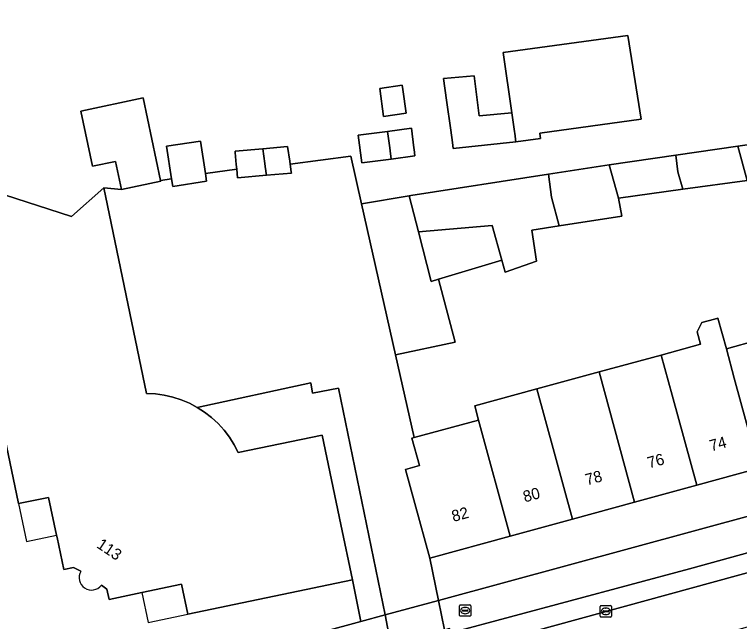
# Model space of a CAD drawing. Extents: x 163008 to 163854, y 382777 to 383982.
# Drawn here: x 163131.8 to 163195.7, y 383689.6 to 383743.1 of the extents above; entities that cross this region are included whole.
import ezdxf

# ---------------------------------------------------------------- set-up
doc = ezdxf.new("R2010")
doc.units = 0
for name, color, linetype in [('IMGEO_Erf', 7, 'Continuous'), ('IMGEO_Kolk', 7, 'Continuous'), ('IMGEO_Pand', 7, 'Continuous'), ('IMGEO_Pand_nummerreeks', 7, 'Continuous'), ('IMGEO_Pand_overbouw', 7, 'Continuous'), ('IMGEO_Parkeervlak_open', 7, 'Continuous'), ('IMGEO_Rijbaan_lokaal_open', 7, 'Continuous'), ('IMGEO_Rioolput', 7, 'Continuous'), ('IMGEO_Voetpad_open', 7, 'Continuous')]:
    doc.layers.add(name, color=color, linetype=linetype)

msp = doc.modelspace()

# ---------------------------------------------------------------- linework, layer by layer
at = {"layer": 'IMGEO_Erf'}
for points in [[(163187.073, 383733.864), (163178.134, 383732.649), (163178.171, 383732.383), (163178.2, 383732.18), (163176.024, 383731.885), (163170.507, 383731.274), (163170.433, 383731.803), (163170.281, 383732.889), (163169.907, 383735.547), (163169.639, 383737.453), (163172.354, 383737.702), (163172.793, 383734.166), (163175.668, 383734.419), (163174.915, 383739.746), (163185.885, 383741.238)], [(163166.354, 383734.395), (163164.363, 383734.115), (163164.016, 383736.578), (163166.007, 383736.859), (163166.059, 383736.494)], [(163167.031, 383731.353), (163167.05, 383731.209), (163167.126, 383730.635), (163165.035, 383730.359), (163162.444, 383730.017), (163162.123, 383732.45), (163162.342, 383732.479), (163164.693, 383732.789), (163166.805, 383733.068)]]:
    msp.add_lwpolyline(points, close=True, dxfattribs=at)
for points in [[(163130.949, 383727.217), (163136.842, 383725.292), (163139.703, 383727.815), (163141.256, 383727.678), (163140.735, 383730.146), (163138.707, 383729.718), (163137.679, 383734.583), (163143.158, 383735.741), (163144.691, 383728.481), (163145.659, 383728.625), (163145.222, 383731.482), (163148.215, 383731.94), (163148.654, 383729.069), (163151.412, 383729.479), (163151.375, 383729.881), (163151.277, 383730.94), (163151.268, 383731.045), (163153.702, 383731.27), (163155.901, 383731.472), (163156.084, 383730.177), (163156.121, 383729.912), (163161.473, 383730.619), (163162.41, 383726.397), (163166.619, 383727.124), (163166.774, 383727.148), (163178.885, 383729.014), (163184.261, 383729.843), (163190.123, 383730.693), (163195.587, 383731.486), (163201.396, 383732.329)], [(163137.664, 383694.027), (163137.03, 383694.366), (163136.156, 383694.196), (163135.565, 383697.021), (163135.527, 383697.203), (163134.828, 383700.543), (163132.18, 383699.996), (163126.152, 383728.784)], [(163196.409, 383728.476), (163190.736, 383727.693), (163185.062, 383726.91), (163185.353, 383725.324), (163179.838, 383724.474), (163177.432, 383724.103), (163177.855, 383721.363), (163175.069, 383720.376), (163174.774, 383721.457), (163169.196, 383719.76), (163170.673, 383714.216), (163165.406, 383713.097), (163167.048, 383705.806), (163172.736, 383707.36), (163172.397, 383708.6), (163177.876, 383710.096), (163183.356, 383711.593), (163188.835, 383713.089), (163192.31, 383714.038), (163192.014, 383715.121), (163192.422, 383715.96), (163193.531, 383716.262), (163193.835, 383716.345), (163194.578, 383713.623), (163200.047, 383715.152)], [(163197.445, 383703.119), (163191.965, 383701.623), (163186.486, 383700.126), (163181.006, 383698.63), (163175.527, 383697.133), (163168.422, 383695.193), (163169.191, 383691.469), (163225.973, 383706.902)], [(163135.878, 383682.415), (163162.366, 383689.615), (163161.624, 383693.273), (163147.11, 383690.257), (163146.529, 383692.887), (163143.036, 383692.148), (163140.153, 383691.539), (163139.953, 383692.465), (163139.483, 383692.807)]]:
    msp.add_lwpolyline(points, dxfattribs=at)
msp.add_arc((163138.611, 383693.472), 1.097, 149.64081, 322.65982, dxfattribs=at)
at = {"layer": 'IMGEO_Kolk'}
for p, q in [((163183.449, 383690.076), (163183.449, 383690.928)), ((163183.524, 383691.002), (163184.376, 383691.002)), ((163184.45, 383690.928), (163184.45, 383690.076)), ((163183.708, 383690.496), (163183.708, 383690.508)), ((163184.146, 383690.459), (163183.748, 383690.459)), ((163183.751, 383690.545), (163184.149, 383690.545)), ((163183.96, 383690.222), (163183.935, 383690.222)), ((163183.937, 383690.782), (163183.962, 383690.782)), ((163184.192, 383690.508), (163184.192, 383690.496)), ((163184.376, 383690.002), (163183.524, 383690.002))]:
    msp.add_line(p, q, dxfattribs=at)
for points in [[(163183.449, 383690.076), (163183.449, 383690.928)], [(163183.524, 383691.002), (163184.376, 383691.002)], [(163184.45, 383690.928), (163184.45, 383690.076)], [(163184.376, 383690.002), (163183.524, 383690.002)]]:
    msp.add_lwpolyline(points, dxfattribs=at)
for centre, radius, start, end in [((163183.526, 383690.926), 0.0765, 91.55205, 178.44795), ((163183.526, 383690.926), 0.0765, 91.55205, 178.44795), ((163184.374, 383690.926), 0.0765, 1.55205, 88.44795), ((163184.374, 383690.926), 0.0765, 1.55205, 88.44795), ((163183.748, 383690.505), 0.0403, 85.87752, 175.75265), ((163183.745, 383690.495), 0.0366, 178.93798, 274.71019), ((163184.149, 383690.502), 0.043, 264.86636, 352.45326), ((163184.153, 383690.507), 0.0386, 1.73085, 96.63898), ((163183.526, 383690.078), 0.0765, 181.55205, 268.44795), ((163183.526, 383690.078), 0.0765, 181.55205, 268.44795), ((163184.374, 383690.078), 0.0765, 271.55205, 358.44795), ((163184.374, 383690.078), 0.0765, 271.55205, 358.44795)]:
    msp.add_arc(centre, radius, start, end, dxfattribs=at)
for centre, major_axis, ratio, start_param, end_param in [((163183.936, 383690.502), (-0.387, 0.002), 0.722429, 4.712389, 7.853982), ((163183.961, 383690.502), (-0.39, 0.002), 0.717154, 1.570796, 4.712389)]:
    msp.add_ellipse(centre, major_axis=major_axis, ratio=ratio, start_param=start_param, end_param=end_param, dxfattribs=at)
at = {"layer": 'IMGEO_Pand'}
for points in [[(163185.885, 383741.238), (163174.915, 383739.746), (163175.668, 383734.419), (163175.868, 383732.995), (163175.95, 383732.414), (163175.996, 383732.087), (163176.024, 383731.885), (163178.2, 383732.18), (163178.171, 383732.383), (163178.134, 383732.649), (163187.073, 383733.864)], [(163169.639, 383737.453), (163169.907, 383735.547), (163170.281, 383732.889), (163170.433, 383731.803), (163170.507, 383731.274), (163176.024, 383731.885), (163175.996, 383732.087), (163175.95, 383732.414), (163175.868, 383732.995), (163175.668, 383734.419), (163172.793, 383734.166), (163172.354, 383737.702)], [(163164.016, 383736.578), (163164.363, 383734.115), (163166.354, 383734.395), (163166.059, 383736.494), (163166.007, 383736.859)], [(163143.158, 383735.741), (163137.679, 383734.583), (163138.707, 383729.718), (163140.735, 383730.146), (163141.256, 383727.678), (163144.707, 383728.407), (163144.691, 383728.481)], [(163164.693, 383732.789), (163164.898, 383731.335), (163164.934, 383731.076), (163165.035, 383730.359), (163167.126, 383730.635), (163167.05, 383731.209), (163167.031, 383731.353), (163166.805, 383733.068)], [(163164.693, 383732.789), (163162.342, 383732.479), (163162.123, 383732.45), (163162.444, 383730.017), (163165.035, 383730.359), (163164.934, 383731.076), (163164.898, 383731.335)], [(163145.222, 383731.482), (163145.659, 383728.625), (163145.762, 383727.948), (163148.755, 383728.406), (163148.654, 383729.069), (163148.215, 383731.94)], [(163196.409, 383728.476), (163196.739, 383727.239), (163202.228, 383728.731), (163202.084, 383729.259), (163201.396, 383732.329), (163195.587, 383731.486)], [(163153.702, 383731.27), (163151.268, 383731.045), (163151.277, 383730.94), (163151.375, 383729.881), (163151.412, 383729.479), (163151.485, 383728.689), (163154.032, 383728.924), (163154.013, 383729.059), (163153.975, 383729.324), (163153.921, 383729.711), (163153.884, 383729.973)], [(163153.702, 383731.27), (163153.884, 383729.973), (163153.921, 383729.711), (163153.975, 383729.324), (163154.013, 383729.059), (163154.032, 383728.924), (163156.231, 383729.126), (163156.218, 383729.222), (163156.121, 383729.912), (163156.084, 383730.177), (163155.901, 383731.472)], [(163196.409, 383728.476), (163195.587, 383731.486), (163190.123, 383730.693), (163190.313, 383729.242), (163190.736, 383727.693)], [(163190.736, 383727.693), (163190.313, 383729.242), (163190.123, 383730.693), (163184.261, 383729.843), (163185.062, 383726.91)], [(163179.838, 383724.474), (163185.353, 383725.324), (163185.062, 383726.91), (163184.261, 383729.843), (163178.885, 383729.014), (163179.149, 383726.998)], [(163179.149, 383726.998), (163178.885, 383729.014), (163166.774, 383727.148), (163166.619, 383727.124), (163167.431, 383723.931), (163173.94, 383724.511), (163174.774, 383721.457), (163175.069, 383720.376), (163177.855, 383721.363), (163177.432, 383724.103), (163179.838, 383724.474)], [(163174.774, 383721.457), (163173.94, 383724.511), (163167.431, 383723.931), (163168.542, 383719.561), (163169.196, 383719.76)], [(163194.578, 383713.623), (163193.835, 383716.345), (163193.531, 383716.262), (163192.422, 383715.96), (163192.014, 383715.121), (163192.31, 383714.038), (163188.835, 383713.089), (163189.798, 383709.559), (163191.965, 383701.623), (163197.445, 383703.119), (163195.278, 383711.056)], [(163200.757, 383712.552), (163200.047, 383715.152), (163194.578, 383713.623), (163195.278, 383711.056), (163197.445, 383703.119), (163202.924, 383704.616)], [(163189.798, 383709.559), (163188.835, 383713.089), (163183.356, 383711.593), (163186.486, 383700.126), (163191.965, 383701.623)], [(163181.006, 383698.63), (163186.486, 383700.126), (163183.356, 383711.593), (163177.876, 383710.096)], [(163175.527, 383697.133), (163181.006, 383698.63), (163177.876, 383710.096), (163172.397, 383708.6), (163172.736, 383707.36)], [(163175.527, 383697.133), (163172.736, 383707.36), (163167.048, 383705.806), (163166.856, 383705.754), (163167.514, 383703.342), (163166.288, 383703.007), (163167.105, 383700.017), (163168.422, 383695.193)]]:
    msp.add_lwpolyline(points, close=True, dxfattribs=at)
for points in [[(163139.703, 383727.815), (163136.842, 383725.292), (163130.949, 383727.217), (163126.152, 383728.784), (163132.18, 383699.996), (163134.828, 383700.543), (163135.527, 383697.203), (163135.565, 383697.021), (163136.156, 383694.196), (163137.03, 383694.366), (163137.664, 383694.027)], [(163139.483, 383692.807), (163139.953, 383692.465), (163140.153, 383691.539), (163143.036, 383692.148), (163146.529, 383692.887), (163147.11, 383690.257), (163161.624, 383693.273), (163160.6, 383698.168), (163158.956, 383706.026), (163151.537, 383704.492), (163151.179, 383705.184), (163150.762, 383705.843), (163150.29, 383706.463), (163149.766, 383707.04), (163149.194, 383707.569), (163148.579, 383708.047), (163147.924, 383708.469), (163147.235, 383708.833), (163146.517, 383709.137), (163145.776, 383709.376), (163145.017, 383709.551), (163144.245, 383709.659), (163143.467, 383709.7), (163139.703, 383727.815)]]:
    msp.add_lwpolyline(points, dxfattribs=at)
msp.add_arc((163138.611, 383693.472), 1.097, 149.64081, 322.65982, dxfattribs=at)
at = {"layer": 'IMGEO_Pand_overbouw'}
for points in [[(163134.828, 383700.543), (163132.18, 383699.996), (163132.879, 383696.656), (163135.527, 383697.203)], [(163146.529, 383692.887), (163143.036, 383692.148), (163143.602, 383689.528), (163147.11, 383690.257)]]:
    msp.add_lwpolyline(points, close=True, dxfattribs=at)
at = {"layer": 'IMGEO_Parkeervlak_open'}
for points in [[(163169.196, 383719.76), (163168.542, 383719.561), (163167.431, 383723.931), (163166.619, 383727.124), (163162.41, 383726.397), (163165.406, 383713.097), (163170.673, 383714.216)], [(163147.924, 383708.469), (163148.579, 383708.047), (163149.194, 383707.569), (163149.766, 383707.04), (163150.29, 383706.463), (163150.762, 383705.843), (163151.179, 383705.184), (163151.537, 383704.492), (163158.956, 383706.026), (163160.6, 383698.168), (163161.624, 383693.273), (163162.366, 383689.615), (163164.505, 383690.196), (163160.389, 383710.179), (163158.085, 383709.718), (163157.953, 383710.64)]]:
    msp.add_lwpolyline(points, close=True, dxfattribs=at)
for points in [[(163238.122, 383707.13), (163191.332, 383694.26), (163170.273, 383688.608), (163164.434, 383687.041), (163140.525, 383680.624)], [(163137.21, 383677.691), (163172.951, 383687.473), (163175.593, 383688.197), (163241.241, 383706.164)]]:
    msp.add_lwpolyline(points, dxfattribs=at)
at = {"layer": 'IMGEO_Rijbaan_lokaal_open'}
for points in [[(163165.406, 383713.097), (163162.41, 383726.397), (163161.473, 383730.619), (163156.121, 383729.912), (163156.218, 383729.222), (163156.231, 383729.126), (163154.032, 383728.924), (163151.485, 383728.689), (163151.412, 383729.479), (163148.654, 383729.069), (163148.755, 383728.406), (163145.762, 383727.948), (163145.659, 383728.625), (163144.691, 383728.481), (163144.707, 383728.407), (163141.256, 383727.678), (163139.703, 383727.815), (163143.467, 383709.7), (163144.245, 383709.659), (163145.017, 383709.551), (163145.776, 383709.376), (163146.517, 383709.137), (163147.235, 383708.833), (163147.924, 383708.469), (163157.953, 383710.64), (163158.085, 383709.718), (163160.389, 383710.179), (163164.505, 383690.196), (163169.191, 383691.469), (163168.422, 383695.193), (163167.105, 383700.017), (163166.288, 383703.007), (163167.514, 383703.342), (163166.856, 383705.754), (163167.048, 383705.806)], [(163258.083, 383705.991), (163256.854, 383710.426), (163245.198, 383707.244), (163241.498, 383706.234), (163241.388, 383706.204), (163241.241, 383706.164), (163175.593, 383688.197), (163176.819, 383683.765), (163194.145, 383688.516), (163194.281, 383688.521), (163198.095, 383689.598), (163216.973, 383694.775), (163223.562, 383696.582)]]:
    msp.add_lwpolyline(points, close=True, dxfattribs=at)
at = {"layer": 'IMGEO_Rioolput'}
for p, q in [((163171.048, 383690.144), (163171.048, 383690.996)), ((163171.123, 383691.07), (163171.975, 383691.07)), ((163171.536, 383690.85), (163171.561, 383690.85)), ((163172.049, 383690.996), (163172.049, 383690.144)), ((163171.307, 383690.564), (163171.307, 383690.576)), ((163171.745, 383690.527), (163171.347, 383690.527)), ((163171.35, 383690.613), (163171.748, 383690.613)), ((163171.559, 383690.29), (163171.534, 383690.29)), ((163171.791, 383690.576), (163171.791, 383690.564)), ((163171.975, 383690.07), (163171.123, 383690.07))]:
    msp.add_line(p, q, dxfattribs=at)
for points in [[(163171.048, 383690.144), (163171.048, 383690.996)], [(163171.123, 383691.07), (163171.975, 383691.07)], [(163172.049, 383690.996), (163172.049, 383690.144)], [(163171.975, 383690.07), (163171.123, 383690.07)]]:
    msp.add_lwpolyline(points, dxfattribs=at)
for centre, radius, start, end in [((163171.125, 383690.994), 0.0765, 91.55205, 178.44795), ((163171.125, 383690.994), 0.0765, 91.55205, 178.44795), ((163171.973, 383690.994), 0.0765, 1.55205, 88.44795), ((163171.973, 383690.994), 0.0765, 1.55205, 88.44795), ((163171.347, 383690.573), 0.0403, 85.87752, 175.75265), ((163171.344, 383690.563), 0.0366, 178.93798, 274.71019), ((163171.748, 383690.57), 0.043, 264.86636, 352.45326), ((163171.752, 383690.575), 0.0386, 1.73085, 96.63898), ((163171.125, 383690.146), 0.0765, 181.55205, 268.44795), ((163171.125, 383690.146), 0.0765, 181.55205, 268.44795), ((163171.973, 383690.146), 0.0765, 271.55205, 358.44795), ((163171.973, 383690.146), 0.0765, 271.55205, 358.44795)]:
    msp.add_arc(centre, radius, start, end, dxfattribs=at)
for centre, major_axis, ratio, start_param, end_param in [((163171.535, 383690.57), (-0.387, 0.002), 0.722429, 4.712389, 7.853982), ((163171.56, 383690.57), (-0.39, 0.002), 0.717154, 1.570796, 4.712389)]:
    msp.add_ellipse(centre, major_axis=major_axis, ratio=ratio, start_param=start_param, end_param=end_param, dxfattribs=at)
at = {"layer": 'IMGEO_Voetpad_open'}
for points in [[(163346.588, 383743.249), (163340.162, 383739.998), (163333.582, 383736.669), (163333.018, 383737.783), (163316.721, 383732.415), (163315.71, 383732.082), (163316.054, 383731.008), (163308.39, 383728.558), (163300.723, 383726.106), (163298.053, 383725.418), (163290.312, 383723.243), (163282.57, 383721.068), (163282.25, 383722.208), (163268.944, 383718.534), (163269.048, 383718.072), (163261.121, 383716.284), (163242.045, 383711.035), (163225.973, 383706.902), (163169.191, 383691.469), (163169.732, 383688.86), (163170.179, 383688.982), (163170.273, 383688.608), (163191.332, 383694.26), (163238.122, 383707.13)], [(163164.434, 383687.041), (163164.372, 383687.384), (163165.007, 383687.558), (163164.505, 383690.196), (163162.366, 383689.615), (163135.878, 383682.415)]]:
    msp.add_lwpolyline(points, dxfattribs=at)
msp.add_lwpolyline([(163169.191, 383691.469), (163164.505, 383690.196), (163165.007, 383687.558), (163164.372, 383687.384), (163164.434, 383687.041), (163170.273, 383688.608), (163170.179, 383688.982), (163169.732, 383688.86)], close=True, dxfattribs=at)

# ---------------------------------------------------------------- texts
at = {"layer": 'IMGEO_Pand_nummerreeks'}
for s, rotation, p in [('74', 15.28078, (163193.245, 383704.585)), ('76', 15.2775, (163187.765, 383703.088)), ('78', 15.27544, (163182.287, 383701.593)), ('80', 15.27544, (163176.808, 383700.096)), ('82', 15.27544, (163170.511, 383698.376)), ('113', 326.14965, (163138.984, 383696.174))]:
    msp.add_text(s, height=1, rotation=rotation, dxfattribs=at).set_placement(p)

doc.saveas('drawing.dxf')
